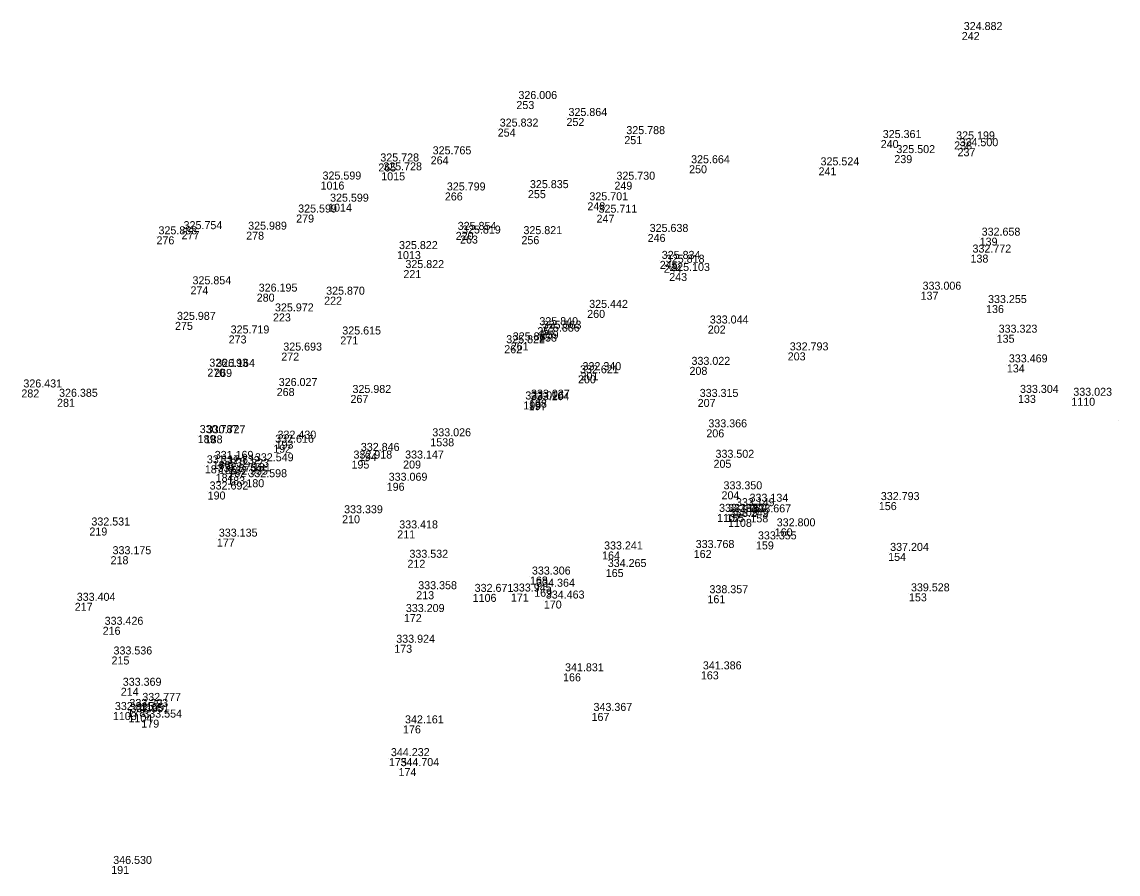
# Model space of a CAD drawing. Extents: x -829398 to -819400, y -1074439 to -1067977.
# Drawn here: x -829012.4 to -828848.1, y -1070559.8 to -1070432.1 of the extents above; entities that cross this region are included whole.
import ezdxf

# ---------------------------------------------------------------- set-up
doc = ezdxf.new("R2010")
doc.units = 0
doc.layers.add('Vrstva 60', color=7, linetype='Continuous')
doc.layers.add('Vrstva 61', color=7, linetype='Continuous')

msp = doc.modelspace()

# ---------------------------------------------------------------- linework, layer by layer
at = {"layer": 'Vrstva 60'}
for p, q in [((-828871.52, -1070433.656), (-828871.52, -1070433.656)), ((-828938.283, -1070443.991), (-828938.283, -1070443.991)), ((-828930.774, -1070446.531), (-828930.774, -1070446.531)), ((-828941.082, -1070448.119), (-828941.082, -1070448.119)), ((-828922.103, -1070449.252), (-828922.103, -1070449.252)), ((-828883.666, -1070449.838), (-828883.666, -1070449.838)), ((-828872.655, -1070450.041), (-828872.655, -1070450.041)), ((-828872.149, -1070451.062), (-828872.149, -1070451.062)), ((-828951.138, -1070452.278), (-828951.138, -1070452.278)), ((-828881.622, -1070452.095), (-828881.622, -1070452.095)), ((-828958.983, -1070453.348), (-828958.983, -1070453.348)), ((-828912.391, -1070453.615), (-828912.391, -1070453.615)), ((-828892.988, -1070453.93), (-828892.988, -1070453.93)), ((-828958.542, -1070454.677), (-828958.542, -1070454.677)), ((-828967.644, -1070456.058), (-828967.644, -1070456.058)), ((-828936.554, -1070457.343), (-828936.554, -1070457.343)), ((-828923.589, -1070456.077), (-828923.589, -1070456.077)), ((-828949.009, -1070457.687), (-828949.009, -1070457.687)), ((-828927.641, -1070459.163), (-828927.641, -1070459.163)), ((-828966.516, -1070459.371), (-828966.516, -1070459.371)), ((-828971.297, -1070460.998), (-828971.297, -1070460.998)), ((-828926.268, -1070461.021), (-828926.268, -1070461.021)), ((-828988.476, -1070463.491), (-828988.476, -1070463.491)), ((-828978.794, -1070463.563), (-828978.794, -1070463.563)), ((-828947.382, -1070463.598), (-828947.382, -1070463.598)), ((-828946.732, -1070464.148), (-828946.732, -1070464.148)), ((-828918.608, -1070463.907), (-828918.608, -1070463.907)), ((-828992.238, -1070464.264), (-828992.238, -1070464.264)), ((-828937.527, -1070464.24), (-828937.527, -1070464.24)), ((-828868.837, -1070464.464), (-828868.837, -1070464.464)), ((-828956.178, -1070466.478), (-828956.178, -1070466.478)), ((-828870.208, -1070467), (-828870.208, -1070467)), ((-828916.794, -1070467.945), (-828916.794, -1070467.945)), ((-828916.182, -1070468.525), (-828916.182, -1070468.525)), ((-828955.223, -1070469.322), (-828955.223, -1070469.322)), ((-828915.375, -1070469.758), (-828915.375, -1070469.758)), ((-828987.138, -1070471.754), (-828987.138, -1070471.754)), ((-828977.213, -1070472.848), (-828977.213, -1070472.848)), ((-828967.105, -1070473.312), (-828967.105, -1070473.312)), ((-828877.693, -1070472.563), (-828877.693, -1070472.563)), ((-828927.669, -1070475.289), (-828927.669, -1070475.289)), ((-828867.878, -1070474.563), (-828867.878, -1070474.563)), ((-828989.462, -1070477.084), (-828989.462, -1070477.084)), ((-828974.774, -1070475.814), (-828974.774, -1070475.814)), ((-828935.141, -1070477.88), (-828935.141, -1070477.88)), ((-828934.885, -1070478.836), (-828934.885, -1070478.836)), ((-828934.639, -1070478.411), (-828934.639, -1070478.411)), ((-828909.591, -1070477.628), (-828909.591, -1070477.628)), ((-828866.288, -1070479.005), (-828866.288, -1070479.005)), ((-828981.42, -1070479.117), (-828981.42, -1070479.117)), ((-828964.682, -1070479.274), (-828964.682, -1070479.274)), ((-828940.106, -1070480.585), (-828940.106, -1070480.585)), ((-828939.129, -1070480.156), (-828939.129, -1070480.156)), ((-828973.531, -1070481.691), (-828973.531, -1070481.691)), ((-828897.607, -1070481.655), (-828897.607, -1070481.655)), ((-828912.335, -1070483.825), (-828912.335, -1070483.825)), ((-828864.759, -1070483.457), (-828864.759, -1070483.457)), ((-828984.616, -1070484.095), (-828984.616, -1070484.095)), ((-828983.59, -1070484.14), (-828983.59, -1070484.14)), ((-828929.047, -1070485.091), (-828929.047, -1070485.091)), ((-828928.67, -1070484.621), (-828928.67, -1070484.621)), ((-828974.216, -1070486.997), (-828974.216, -1070486.997)), ((-829007.143, -1070488.61), (-829007.143, -1070488.61)), ((-828963.156, -1070488.035), (-828963.156, -1070488.035)), ((-828936.393, -1070488.738), (-828936.393, -1070488.738)), ((-828911.105, -1070488.63), (-828911.105, -1070488.63)), ((-828863.085, -1070488.028), (-828863.085, -1070488.028)), ((-828855.095, -1070488.459), (-828855.095, -1070488.459)), ((-828937.243, -1070489.01), (-828937.243, -1070489.01)), ((-828936.439, -1070489.118), (-828936.439, -1070489.118)), ((-828848.086, -1070491.863), (-828848.086, -1070491.863)), ((-828909.806, -1070493.188), (-828909.806, -1070493.188)), ((-828986.058, -1070494.049), (-828986.058, -1070494.049)), ((-828985.011, -1070494.087), (-828985.011, -1070494.087)), ((-828974.39, -1070494.882), (-828974.39, -1070494.882)), ((-828951.186, -1070494.528), (-828951.186, -1070494.528)), ((-828974.739, -1070495.493), (-828974.739, -1070495.493)), ((-828961.903, -1070496.721), (-828961.903, -1070496.721)), ((-828984.993, -1070498.577), (-828984.993, -1070498.577)), ((-828983.805, -1070497.916), (-828983.805, -1070497.916)), ((-828982.865, -1070498.695), (-828982.865, -1070498.695)), ((-828977.785, -1070498.275), (-828977.785, -1070498.275)), ((-828963.006, -1070497.868), (-828963.006, -1070497.868)), ((-828955.265, -1070497.862), (-828955.265, -1070497.862)), ((-828908.735, -1070497.751), (-828908.735, -1070497.751)), ((-828983.37, -1070499.852), (-828983.37, -1070499.852)), ((-828981.631, -1070500.28), (-828981.631, -1070500.28)), ((-828981.469, -1070499.099), (-828981.469, -1070499.099)), ((-828978.766, -1070500.661), (-828978.766, -1070500.661)), ((-828957.729, -1070501.192), (-828957.729, -1070501.192)), ((-828984.57, -1070502.503), (-828984.57, -1070502.503)), ((-828907.533, -1070502.473), (-828907.533, -1070502.473)), ((-828905.668, -1070504.999), (-828905.668, -1070504.999)), ((-828903.63, -1070504.339), (-828903.63, -1070504.339)), ((-828883.951, -1070504.088), (-828883.951, -1070504.088)), ((-828964.41, -1070506.062), (-828964.41, -1070506.062)), ((-828908.198, -1070505.853), (-828908.198, -1070505.853)), ((-828906.837, -1070505.862), (-828906.837, -1070505.862)), ((-828906.556, -1070506.603), (-828906.556, -1070506.603)), ((-828903.203, -1070505.929), (-828903.203, -1070505.929)), ((-829002.297, -1070507.898), (-829002.297, -1070507.898)), ((-828956.146, -1070508.335), (-828956.146, -1070508.335)), ((-828899.559, -1070508.022), (-828899.559, -1070508.022)), ((-828983.191, -1070509.564), (-828983.191, -1070509.564)), ((-828902.372, -1070509.979), (-828902.372, -1070509.979)), ((-828925.44, -1070511.488), (-828925.44, -1070511.488)), ((-828911.706, -1070511.266), (-828911.706, -1070511.266)), ((-828882.551, -1070511.703), (-828882.551, -1070511.703)), ((-828999.122, -1070512.2), (-828999.122, -1070512.2)), ((-828954.619, -1070512.733), (-828954.619, -1070512.733)), ((-828924.89, -1070514.119), (-828924.89, -1070514.119)), ((-828936.254, -1070515.249), (-828936.254, -1070515.249)), ((-828953.297, -1070517.444), (-828953.297, -1070517.444)), ((-828944.84, -1070517.845), (-828944.84, -1070517.845)), ((-828939.11, -1070517.792), (-828939.11, -1070517.792)), ((-828935.616, -1070517.075), (-828935.616, -1070517.075)), ((-828909.643, -1070518.044), (-828909.643, -1070518.044)), ((-828879.435, -1070517.761), (-828879.435, -1070517.761)), ((-829004.493, -1070519.183), (-829004.493, -1070519.183)), ((-828934.173, -1070518.845), (-828934.173, -1070518.845)), ((-828955.154, -1070520.865), (-828955.154, -1070520.865)), ((-829000.31, -1070522.775), (-829000.31, -1070522.775)), ((-828956.591, -1070525.469), (-828956.591, -1070525.469)), ((-828998.98, -1070527.224), (-828998.98, -1070527.224)), ((-828931.29, -1070529.744), (-828931.29, -1070529.744)), ((-828910.63, -1070529.456), (-828910.63, -1070529.456)), ((-828997.594, -1070531.913), (-828997.594, -1070531.913)), ((-828994.665, -1070534.184), (-828994.665, -1070534.184)), ((-828998.773, -1070535.548), (-828998.773, -1070535.548)), ((-828996.599, -1070535.088), (-828996.599, -1070535.088)), ((-828996.446, -1070535.869), (-828996.446, -1070535.869)), ((-828927.02, -1070535.683), (-828927.02, -1070535.683)), ((-828994.512, -1070536.685), (-828994.512, -1070536.685)), ((-828955.282, -1070537.547), (-828955.282, -1070537.547)), ((-828957.394, -1070542.455), (-828957.394, -1070542.455)), ((-828955.962, -1070543.95), (-828955.962, -1070543.95)), ((-828999.022, -1070558.612), (-828999.022, -1070558.612))]:
    msp.add_line(p, q, dxfattribs=at)

# ---------------------------------------------------------------- texts
for s, p in [('242', (-828871.52, -1070434.856)), ('253', (-828938.283, -1070445.191)), ('252', (-828930.774, -1070447.731)), ('254', (-828941.082, -1070449.319)), ('251', (-828922.103, -1070450.452)), ('240', (-828883.666, -1070451.038)), ('238', (-828872.655, -1070451.241)), ('237', (-828872.149, -1070452.262)), ('264', (-828951.138, -1070453.478)), ('239', (-828881.622, -1070453.295)), ('265', (-828958.983, -1070454.548)), ('250', (-828912.391, -1070454.815)), ('241', (-828892.988, -1070455.13)), ('1015', (-828958.542, -1070455.877)), ('1016', (-828967.644, -1070457.258)), ('255', (-828936.554, -1070458.543)), ('249', (-828923.589, -1070457.277)), ('266', (-828949.009, -1070458.887)), ('248', (-828927.641, -1070460.363)), ('1014', (-828966.516, -1070460.571)), ('279', (-828971.297, -1070462.198)), ('247', (-828926.268, -1070462.221)), ('277', (-828988.476, -1070464.691)), ('278', (-828978.794, -1070464.763)), ('220', (-828947.382, -1070464.798)), ('263', (-828946.732, -1070465.348)), ('246', (-828918.608, -1070465.107)), ('276', (-828992.238, -1070465.464)), ('256', (-828937.527, -1070465.44)), ('139', (-828868.837, -1070465.664)), ('1013', (-828956.178, -1070467.678)), ('138', (-828870.208, -1070468.2)), ('245', (-828916.794, -1070469.145)), ('244', (-828916.182, -1070469.725)), ('221', (-828955.223, -1070470.522)), ('243', (-828915.375, -1070470.958)), ('274', (-828987.138, -1070472.954)), ('280', (-828977.213, -1070474.048)), ('222', (-828967.105, -1070474.512)), ('137', (-828877.693, -1070473.763)), ('260', (-828927.669, -1070476.489)), ('136', (-828867.878, -1070475.763)), ('275', (-828989.462, -1070478.284)), ('223', (-828974.774, -1070477.014)), ('257', (-828935.141, -1070479.08)), ('258', (-828934.885, -1070480.036)), ('259', (-828934.639, -1070479.611)), ('202', (-828909.591, -1070478.828)), ('135', (-828866.288, -1070480.205)), ('273', (-828981.42, -1070480.317)), ('271', (-828964.682, -1070480.474)), ('262', (-828940.106, -1070481.785)), ('261', (-828939.129, -1070481.356)), ('272', (-828973.531, -1070482.891)), ('203', (-828897.607, -1070482.855)), ('208', (-828912.335, -1070485.025)), ('134', (-828864.759, -1070484.657)), ('270', (-828984.616, -1070485.295)), ('269', (-828983.59, -1070485.34)), ('200', (-828929.047, -1070486.291)), ('201', (-828928.67, -1070485.821)), ('282', (-829012.493, -1070488.409)), ('268', (-828974.216, -1070488.197)), ('281', (-829007.143, -1070489.81)), ('267', (-828963.156, -1070489.235)), ('198', (-828936.393, -1070489.938)), ('207', (-828911.105, -1070489.83)), ('133', (-828863.085, -1070489.228)), ('1110', (-828855.095, -1070489.659)), ('199', (-828937.243, -1070490.21)), ('197', (-828936.439, -1070490.318)), ('206', (-828909.806, -1070494.388)), ('189', (-828986.058, -1070495.249)), ('188', (-828985.011, -1070495.287)), ('193', (-828974.39, -1070496.082)), ('1538', (-828951.186, -1070495.728)), ('192', (-828974.739, -1070496.693)), ('194', (-828961.903, -1070497.921)), ('187', (-828984.993, -1070499.777)), ('186', (-828983.805, -1070499.116)), ('185', (-828982.865, -1070499.895)), ('181', (-828977.785, -1070499.475)), ('195', (-828963.006, -1070499.068)), ('209', (-828955.265, -1070499.062)), ('205', (-828908.735, -1070498.951)), ('184', (-828983.37, -1070501.052)), ('183', (-828981.631, -1070501.48)), ('182', (-828981.469, -1070500.299)), ('180', (-828978.766, -1070501.861)), ('196', (-828957.729, -1070502.392)), ('190', (-828984.57, -1070503.703)), ('204', (-828907.533, -1070503.673)), ('1109', (-828905.668, -1070506.199)), ('157', (-828903.63, -1070505.539)), ('156', (-828883.951, -1070505.288)), ('210', (-828964.41, -1070507.262)), ('1107', (-828908.198, -1070507.053)), ('155', (-828906.837, -1070507.062)), ('1108', (-828906.556, -1070507.803)), ('158', (-828903.203, -1070507.129)), ('219', (-829002.297, -1070509.098)), ('211', (-828956.146, -1070509.535)), ('160', (-828899.559, -1070509.222)), ('177', (-828983.191, -1070510.764)), ('159', (-828902.372, -1070511.179)), ('164', (-828925.44, -1070512.688)), ('162', (-828911.706, -1070512.466)), ('154', (-828882.551, -1070512.903)), ('218', (-828999.122, -1070513.4)), ('212', (-828954.619, -1070513.933)), ('165', (-828924.89, -1070515.319)), ('168', (-828936.254, -1070516.449)), ('213', (-828953.297, -1070518.644)), ('1106', (-828944.84, -1070519.045)), ('171', (-828939.11, -1070518.992)), ('169', (-828935.616, -1070518.275)), ('161', (-828909.643, -1070519.244)), ('153', (-828879.435, -1070518.961)), ('217', (-829004.493, -1070520.383)), ('170', (-828934.173, -1070520.045)), ('172', (-828955.154, -1070522.065)), ('216', (-829000.31, -1070523.975)), ('173', (-828956.591, -1070526.669)), ('215', (-828998.98, -1070528.424)), ('166', (-828931.29, -1070530.944)), ('163', (-828910.63, -1070530.656)), ('214', (-828997.594, -1070533.113)), ('1105', (-828994.665, -1070535.384)), ('1103', (-828998.773, -1070536.748)), ('178', (-828996.599, -1070536.288)), ('1104', (-828996.446, -1070537.069)), ('167', (-828927.02, -1070536.883)), ('179', (-828994.512, -1070537.885)), ('176', (-828955.282, -1070538.747)), ('175', (-828957.394, -1070543.655)), ('174', (-828955.962, -1070545.15)), ('191', (-828999.022, -1070559.812))]:
    msp.add_text(s, height=1.2, dxfattribs=at).set_placement(p)
at = {"layer": 'Vrstva 61'}
for s, p in [('324.882', (-828871.22, -1070433.356)), ('326.006', (-828937.983, -1070443.691)), ('325.864', (-828930.474, -1070446.231)), ('325.832', (-828940.782, -1070447.819)), ('325.788', (-828921.803, -1070448.952)), ('325.361', (-828883.366, -1070449.538)), ('325.199', (-828872.355, -1070449.741)), ('325.765', (-828950.838, -1070451.978)), ('325.502', (-828881.322, -1070451.795)), ('324.500', (-828871.849, -1070450.762)), ('325.728', (-828958.683, -1070453.048)), ('325.664', (-828912.091, -1070453.315)), ('325.524', (-828892.688, -1070453.63)), ('325.728', (-828958.242, -1070454.377)), ('325.599', (-828967.344, -1070455.758)), ('325.835', (-828936.254, -1070457.043)), ('325.730', (-828923.289, -1070455.777)), ('325.799', (-828948.709, -1070457.387)), ('325.599', (-828966.216, -1070459.071)), ('325.701', (-828927.341, -1070458.863)), ('325.599', (-828970.997, -1070460.698)), ('325.711', (-828925.968, -1070460.721)), ('325.754', (-828988.176, -1070463.191)), ('325.989', (-828978.494, -1070463.263)), ('325.854', (-828947.082, -1070463.298)), ('325.638', (-828918.308, -1070463.607)), ('325.888', (-828991.938, -1070463.964)), ('325.819', (-828946.432, -1070463.848)), ('325.821', (-828937.227, -1070463.94)), ('332.658', (-828868.537, -1070464.164)), ('325.822', (-828955.878, -1070466.178)), ('332.772', (-828869.908, -1070466.7)), ('325.834', (-828916.494, -1070467.645)), ('325.818', (-828915.882, -1070468.225)), ('325.822', (-828954.923, -1070469.022)), ('325.103', (-828915.075, -1070469.458)), ('325.854', (-828986.838, -1070471.454)), ('326.195', (-828976.913, -1070472.548)), ('325.870', (-828966.805, -1070473.012)), ('333.006', (-828877.393, -1070472.263)), ('325.442', (-828927.369, -1070474.989)), ('333.255', (-828867.578, -1070474.263)), ('325.987', (-828989.162, -1070476.784)), ('325.972', (-828974.474, -1070475.514)), ('325.840', (-828934.841, -1070477.58)), ('325.886', (-828934.585, -1070478.536)), ('325.563', (-828934.339, -1070478.111)), ('333.044', (-828909.291, -1070477.328)), ('325.719', (-828981.12, -1070478.817)), ('325.615', (-828964.382, -1070478.974)), ('325.887', (-828938.829, -1070479.856)), ('333.323', (-828865.988, -1070478.705)), ('325.693', (-828973.231, -1070481.391)), ('325.822', (-828939.806, -1070480.285)), ('332.793', (-828897.307, -1070481.355)), ('333.469', (-828864.459, -1070483.157)), ('326.193', (-828984.316, -1070483.795)), ('326.164', (-828983.29, -1070483.84)), ('332.621', (-828928.747, -1070484.791)), ('332.340', (-828928.37, -1070484.321)), ('333.022', (-828912.035, -1070483.525)), ('326.027', (-828973.916, -1070486.697)), ('326.431', (-829012.193, -1070486.909)), ('326.385', (-829006.843, -1070488.31)), ('325.982', (-828962.856, -1070487.735)), ('333.027', (-828936.093, -1070488.438)), ('333.315', (-828910.805, -1070488.33)), ('333.304', (-828862.785, -1070487.728)), ('333.023', (-828854.795, -1070488.159)), ('333.026', (-828936.943, -1070488.71)), ('333.104', (-828936.139, -1070488.818)), ('333.366', (-828909.506, -1070492.888)), ('330.787', (-828985.758, -1070493.749)), ('330.727', (-828984.711, -1070493.787)), ('332.430', (-828974.09, -1070494.582)), ('333.026', (-828950.886, -1070494.228)), ('332.616', (-828974.439, -1070495.193)), ('332.846', (-828961.603, -1070496.421)), ('331.174', (-828984.693, -1070498.277)), ('331.169', (-828983.505, -1070497.616)), ('332.549', (-828977.485, -1070497.975)), ('332.918', (-828962.706, -1070497.568)), ('333.147', (-828954.965, -1070497.562)), ('333.502', (-828908.435, -1070497.451)), ('331.875', (-828983.07, -1070499.552)), ('331.732', (-828982.565, -1070498.395)), ('332.323', (-828981.169, -1070498.799)), ('332.335', (-828981.331, -1070499.98)), ('332.598', (-828978.466, -1070500.361)), ('333.069', (-828957.429, -1070500.892)), ('332.692', (-828984.27, -1070502.203)), ('333.350', (-828907.233, -1070502.173)), ('333.149', (-828905.368, -1070504.699)), ('333.134', (-828903.33, -1070504.039)), ('332.793', (-828883.651, -1070503.788)), ('333.339', (-828964.11, -1070505.762)), ('333.163', (-828907.898, -1070505.553)), ('333.239', (-828906.537, -1070505.562)), ('333.249', (-828906.256, -1070506.303)), ('333.667', (-828902.903, -1070505.629)), ('332.531', (-829001.997, -1070507.598)), ('333.418', (-828955.846, -1070508.035)), ('332.800', (-828899.259, -1070507.722)), ('333.135', (-828982.891, -1070509.264)), ('333.355', (-828902.072, -1070509.679)), ('333.241', (-828925.14, -1070511.188)), ('333.768', (-828911.406, -1070510.966)), ('337.204', (-828882.251, -1070511.403)), ('333.175', (-828998.822, -1070511.9)), ('333.532', (-828954.319, -1070512.433)), ('334.265', (-828924.59, -1070513.819)), ('333.306', (-828935.954, -1070514.949)), ('333.358', (-828952.997, -1070517.144)), ('332.671', (-828944.54, -1070517.545)), ('333.945', (-828938.81, -1070517.492)), ('334.364', (-828935.316, -1070516.775)), ('338.357', (-828909.343, -1070517.744)), ('339.528', (-828879.135, -1070517.461)), ('333.404', (-829004.193, -1070518.883)), ('334.463', (-828933.873, -1070518.545)), ('333.209', (-828954.854, -1070520.565)), ('333.426', (-829000.01, -1070522.475)), ('333.924', (-828956.291, -1070525.169)), ('333.536', (-828998.68, -1070526.924)), ('341.831', (-828930.99, -1070529.444)), ('341.386', (-828910.33, -1070529.156)), ('333.369', (-828997.294, -1070531.613)), ('332.777', (-828994.365, -1070533.884)), ('332.815', (-828998.473, -1070535.248)), ('333.393', (-828996.299, -1070534.788)), ('332.951', (-828996.146, -1070535.569)), ('343.367', (-828926.72, -1070535.383)), ('333.554', (-828994.212, -1070536.385)), ('342.161', (-828954.982, -1070537.247)), ('344.232', (-828957.094, -1070542.155)), ('344.704', (-828955.662, -1070543.65)), ('346.530', (-828998.722, -1070558.312))]:
    msp.add_text(s, height=1.2, dxfattribs=at).set_placement(p)

doc.saveas('drawing.dxf')
